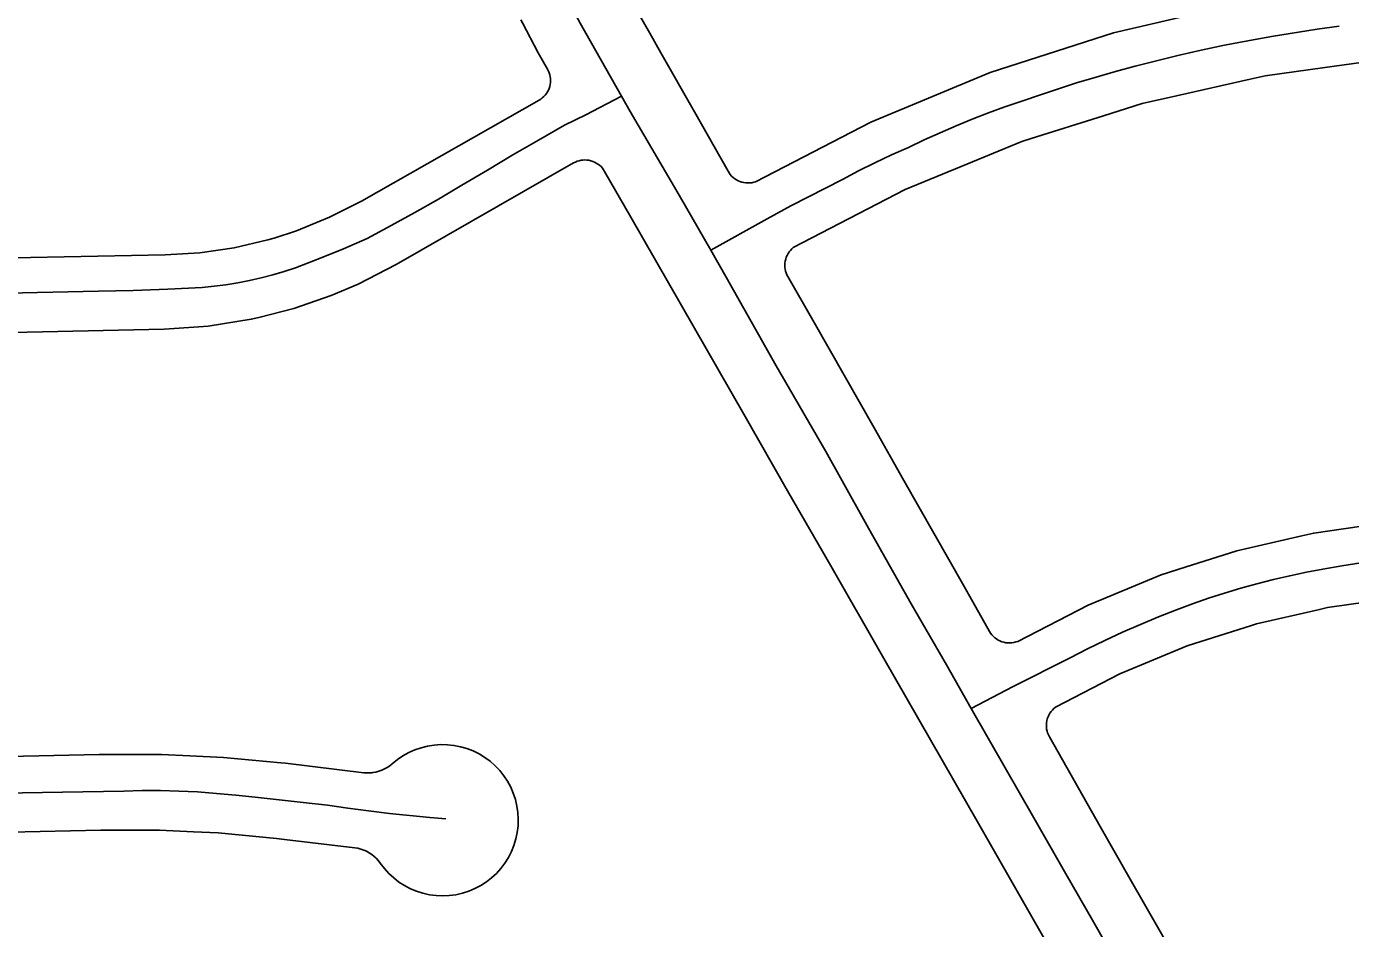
# Model space of a CAD drawing. Extents: x -2233 to 187241, y 4582 to 150524.
# Drawn here: x 109080 to 109954, y 60227 to 60823 of the extents above; entities that cross this region are included whole.
import ezdxf

# ---------------------------------------------------------------- set-up
doc = ezdxf.new("R2010")
doc.units = 0
doc.layers.add('GE_X_CL_2000', color=7, linetype='Continuous')
doc.layers.add('RW_X_Fee_RW', color=7, linetype='Continuous')

msp = doc.modelspace()

# ---------------------------------------------------------------- linework, layer by layer
at = {"layer": 'GE_X_CL_2000'}
for points in [[(109366.4, 60973.98), (109385.48, 60938.68), (109416.39, 60879.05), (109445.27, 60825.25), (109472.65, 60776.9)], [(109531.53, 60675.3), (109568.72, 60695.83), (109584.54, 60704.45), (109618.5, 60721.87), (109629.21, 60727.54), (109640.04, 60732.97), (109651, 60738.15), (109662.07, 60743.07), (109672.49, 60748.05), (109683, 60752.83), (109693.6, 60757.42), (109704.29, 60761.8), (109715.05, 60765.98), (109725.9, 60769.95), (109760.49, 60781.59), (109773.24, 60785.71), (109786.05, 60789.61), (109798.93, 60793.3), (109811.87, 60796.77), (109840.16, 60803.79), (109855.52, 60807.31), (109870.93, 60810.59), (109886.39, 60813.62), (109901.9, 60816.4), (109932.06, 60821.24), (109946.7, 60823.31)], [(109066.86, 60646.73), (109127.08, 60648.04), (109149.96, 60648.6), (109172.82, 60649.47), (109195.67, 60650.64), (109203.52, 60651.39), (109211.34, 60652.4), (109219.13, 60653.65), (109226.87, 60655.14), (109234.57, 60656.88), (109242.2, 60658.86), (109249.77, 60661.08), (109257.26, 60663.54), (109273.17, 60669.7), (109288.94, 60676.17), (109304.58, 60682.97), (109320.4, 60691.44), (109336.1, 60700.13), (109351.69, 60709.03), (109367.16, 60718.15), (109384, 60728.19), (109400.91, 60738.14), (109417.87, 60748.01), (109434.88, 60757.8), (109448.93, 60764.62), (109472.65, 60776.9)], [(109472.65, 60776.9), (109478.29, 60766.94), (109510.59, 60711.66), (109531.53, 60675.3)], [(109531.53, 60675.3), (109541.81, 60657.44), (109574.83, 60598.78), (109607.49, 60542.25), (109617.16, 60524.82), (109635.67, 60491.41), (109663.84, 60441.46), (109687.35, 60401.11), (109703.61, 60372.42)], [(109703.61, 60372.42), (109731.34, 60386.75), (109768.86, 60405.79), (109780.35, 60411.64), (109791.94, 60417.27), (109803.63, 60422.69), (109815.43, 60427.88), (109827.31, 60432.86), (109839.29, 60437.61), (109849.75, 60441.5), (109860.29, 60445.17), (109870.91, 60448.61), (109881.59, 60451.82), (109892.35, 60454.8), (109903.17, 60457.55), (109914.04, 60460.06), (109924.96, 60462.33), (109935.93, 60464.37), (109948.37, 60466.57), (109960.85, 60468.52)], [(109703.61, 60372.42), (109726.87, 60331.55), (109744.03, 60301.63), (109766, 60263.15), (109783.77, 60232.37), (109802.7, 60199.11), (109822.14, 60165.26), (109840.64, 60132.15), (109862.59, 60093.95)], [(108740.37, 60308.46), (108830.42, 60310.59), (108953.18, 60313.38), (109009.79, 60315.28), (109026.62, 60315.61), (109050.38, 60316.09), (109103.44, 60317.04), (109143.8, 60317.75), (109155.96, 60318.03), (109168.12, 60318.03), (109180.28, 60317.75), (109192.42, 60317.19), (109205.15, 60316.19), (109217.87, 60315.04), (109230.56, 60313.74), (109246.48, 60311.99), (109262.4, 60310.25), (109278.31, 60308.54), (109291.93, 60306.48), (109305.58, 60304.62), (109319.25, 60302.97), (109345.91, 60300.29), (109356.48, 60299.33)]]:
    msp.add_lwpolyline(points, dxfattribs=at)
at = {"layer": 'RW_X_Fee_RW'}
for p, q in [((109417.56, 60805.7), (109423.76, 60794.78)), ((109418.13, 60774.33), (109300.76, 60707.68)), ((109440.96, 60732.86), (109323.84, 60665.77)), ((108594.41, 60660.79), (109171.06, 60672.06)), ((108753.65, 60613.35), (109170.59, 60623.06)), ((109250.66, 60336.08), (109302.33, 60329.9))]:
    msp.add_line(p, q, dxfattribs=at)
for points in [[(110050.97, 60855.93), (109965.58, 60850.6), (109880.94, 60838.21), (109797.61, 60818.84), (109716.17, 60792.63), (109637.19, 60759.75), (109561.2, 60720.44)], [(109477.28, 60843.29), (109491.25, 60818.71), (109498.65, 60805.68), (109520.84, 60766.6), (109543.04, 60727.38)], [(109417.56, 60805.7), (109407.1, 60825.55), (109406.07, 60827.52)], [(110063.64, 60806.11), (110031.74, 60804.47), (109986.83, 60802.15), (109980.4, 60801.82), (109937.25, 60795.9), (109897.83, 60790.48), (109887.88, 60788.24), (109839.13, 60777.26), (109816.52, 60772.17), (109790.94, 60764.08), (109743.3, 60749), (109737.05, 60747.03), (109696.91, 60730.46), (109660.01, 60715.22), (109585.98, 60676.95)], [(109418.13, 60774.33), (109419.24, 60775.02), (109420.28, 60775.81), (109421.25, 60776.69), (109422.14, 60777.65), (109422.95, 60778.68), (109423.66, 60779.78), (109424.27, 60780.94), (109424.78, 60782.14), (109425.18, 60783.39), (109425.47, 60784.66), (109425.66, 60785.96), (109425.72, 60787.27), (109425.67, 60788.57), (109425.51, 60789.87), (109425.24, 60791.15), (109424.85, 60792.4), (109424.36, 60793.61), (109423.76, 60794.78)], [(109461.43, 60727.3), (109460.73, 60728.41), (109459.94, 60729.45), (109459.06, 60730.41), (109458.09, 60731.3), (109457.06, 60732.1), (109455.96, 60732.81), (109454.8, 60733.42), (109453.59, 60733.92), (109452.35, 60734.32), (109451.07, 60734.61), (109449.77, 60734.78), (109448.46, 60734.84), (109447.16, 60734.79), (109445.86, 60734.63), (109444.58, 60734.35), (109443.33, 60733.96), (109442.12, 60733.46), (109440.96, 60732.86)], [(109461.43, 60727.3), (109478.83, 60696.93), (109503.68, 60653.55), (109528.54, 60610.16), (109553.39, 60566.78), (109583.22, 60514.71), (109610.78, 60466.61), (109645.82, 60405.44), (109707.44, 60297.89), (109747.21, 60228.47), (109789.5, 60154.71)], [(109543.04, 60727.38), (109543.68, 60726.23), (109544.47, 60725.17), (109545.35, 60724.19), (109546.32, 60723.28), (109547.35, 60722.46), (109548.46, 60721.74), (109549.62, 60721.11), (109550.84, 60720.59), (109552.09, 60720.18), (109553.38, 60719.87), (109554.69, 60719.68), (109556.01, 60719.61), (109557.33, 60719.65), (109558.64, 60719.8), (109559.94, 60720.06), (109561.2, 60720.44)], [(109243.26, 60683.23), (109257.91, 60688.02), (109279.76, 60696.92), (109300.76, 60707.68)], [(109171.06, 60672.06), (109193.96, 60673.47), (109216.66, 60676.8), (109239, 60682.01), (109243.26, 60683.23)], [(109585.98, 60676.95), (109585.04, 60676.02), (109584.14, 60675.06), (109583.32, 60674.02), (109582.61, 60672.91), (109581.99, 60671.75), (109581.47, 60670.53), (109581.07, 60669.28), (109580.77, 60667.99), (109580.59, 60666.68), (109580.52, 60665.37), (109580.57, 60664.05), (109580.73, 60662.74), (109581.01, 60661.45), (109581.39, 60660.18), (109581.89, 60658.96), (109582.54, 60657.81)], [(109280.8, 60645.17), (109298.55, 60652.72), (109323.84, 60665.77)], [(109582.54, 60657.81), (109599.92, 60627.32), (109619.67, 60592.54), (109639.41, 60557.75), (109659.16, 60522.97), (109678.91, 60488.18), (109698.66, 60453.4), (109715.73, 60423.27)], [(109170.59, 60623.06), (109193.51, 60624.63), (109199.46, 60625.03), (109228.04, 60629.57), (109232.97, 60630.81), (109256.09, 60636.65), (109280.8, 60645.17)], [(110033.83, 60498.62), (110001.31, 60496.74), (109981.65, 60495.61), (109961.53, 60492.75), (109929.91, 60488.25), (109922.05, 60486.45), (109878.96, 60476.57), (109844.87, 60465.68), (109829.17, 60460.67), (109780.9, 60440.65), (109734.45, 60416.68)], [(110034.61, 60448.62), (110022.02, 60447.9), (109986.59, 60445.86), (109978.11, 60444.65), (109938.98, 60439.08), (109932.68, 60437.63), (109892.1, 60428.33), (109888.73, 60427.25), (109846.29, 60413.69), (109801.86, 60395.26), (109759.16, 60373.14)], [(109715.73, 60423.27), (109716.42, 60422.11), (109717.24, 60421.03), (109718.15, 60420.03), (109719.15, 60419.12), (109720.23, 60418.3), (109721.38, 60417.58), (109722.58, 60416.97), (109723.84, 60416.46), (109725.14, 60416.08), (109726.46, 60415.81), (109727.81, 60415.66), (109729.16, 60415.63), (109730.51, 60415.72), (109731.85, 60415.93), (109733.16, 60416.27), (109734.45, 60416.68)], [(109759.16, 60373.14), (109758.14, 60372.25), (109757.18, 60371.29), (109756.32, 60370.25), (109755.55, 60369.14), (109754.88, 60367.97), (109754.32, 60366.73), (109753.87, 60365.46), (109753.54, 60364.15), (109753.33, 60362.81), (109753.24, 60361.46), (109753.27, 60360.11), (109753.42, 60358.76), (109753.69, 60357.44), (109754.08, 60356.14), (109754.58, 60354.89), (109755.2, 60353.68)], [(109313.28, 60270.07), (109315.94, 60266.57), (109318.89, 60263.31), (109322.12, 60260.33), (109325.59, 60257.64), (109329.29, 60255.27), (109333.19, 60253.23), (109337.24, 60251.54), (109341.43, 60250.21), (109345.72, 60249.26), (109350.08, 60248.68), (109354.47, 60248.49), (109358.86, 60248.69), (109363.22, 60249.27), (109367.51, 60250.24), (109371.69, 60251.57), (109375.75, 60253.27), (109379.63, 60255.32), (109383.33, 60257.7), (109386.8, 60260.39), (109390.02, 60263.38), (109392.97, 60266.65), (109395.61, 60270.15), (109397.94, 60273.88), (109399.94, 60277.8), (109401.58, 60281.87), (109402.85, 60286.08), (109403.76, 60290.38), (109404.28, 60294.74), (109404.42, 60299.14), (109404.17, 60303.52), (109403.53, 60307.87), (109402.52, 60312.15), (109401.13, 60316.32), (109399.39, 60320.35), (109397.29, 60324.22), (109394.87, 60327.88), (109392.13, 60331.32), (109389.11, 60334.51), (109385.81, 60337.41), (109382.27, 60340.02), (109378.52, 60342.3), (109374.58, 60344.25), (109370.48, 60345.84), (109366.26, 60347.07), (109361.95, 60347.92), (109357.58, 60348.39), (109353.19, 60348.48), (109348.8, 60348.18), (109344.46, 60347.49), (109340.2, 60346.43), (109336.04, 60344.99), (109332.03, 60343.2), (109328.19, 60341.06), (109324.55, 60338.6), (109321.15, 60335.82)], [(109755.2, 60353.68), (109788.85, 60294.42), (109808.6, 60259.63), (109828.34, 60224.86), (109867.88, 60155.3)], [(108758.48, 60333.38), (108890.45, 60336.45), (108934.43, 60337.48), (108978.42, 60338.51), (109022.41, 60339.53), (109067.78, 60340.59), (109127.54, 60341.98)], [(109250.66, 60336.08), (109247.63, 60336.37), (109209.73, 60340), (109187.55, 60341.06), (109168.66, 60341.96), (109127.54, 60341.98)], [(109302.33, 60329.9), (109304.35, 60329.75), (109306.38, 60329.76), (109307.75, 60329.88)], [(109307.75, 60329.88), (109308.41, 60329.95), (109310.41, 60330.31), (109312.37, 60330.84), (109314.28, 60331.53), (109316.13, 60332.38), (109317.9, 60333.38), (109319.57, 60334.53), (109321.15, 60335.82)], [(108759.34, 60283.39), (109068.5, 60290.59), (109128.7, 60291.99)], [(109244.72, 60286.44), (109206.15, 60290.12), (109189.94, 60290.9), (109167.45, 60291.98), (109129.92, 60291.99), (109128.7, 60291.99)], [(109244.72, 60286.44), (109250.03, 60285.8), (109296.39, 60280.26)], [(109310.21, 60273.68), (109309.22, 60274.6), (109307.63, 60275.86), (109305.93, 60276.98), (109304.15, 60277.95), (109302.29, 60278.78), (109300.37, 60279.44), (109298.39, 60279.93), (109296.39, 60280.26)], [(109313.28, 60270.07), (109312.06, 60271.69), (109310.7, 60273.2), (109310.21, 60273.68)]]:
    msp.add_lwpolyline(points, dxfattribs=at)

doc.saveas('drawing.dxf')
